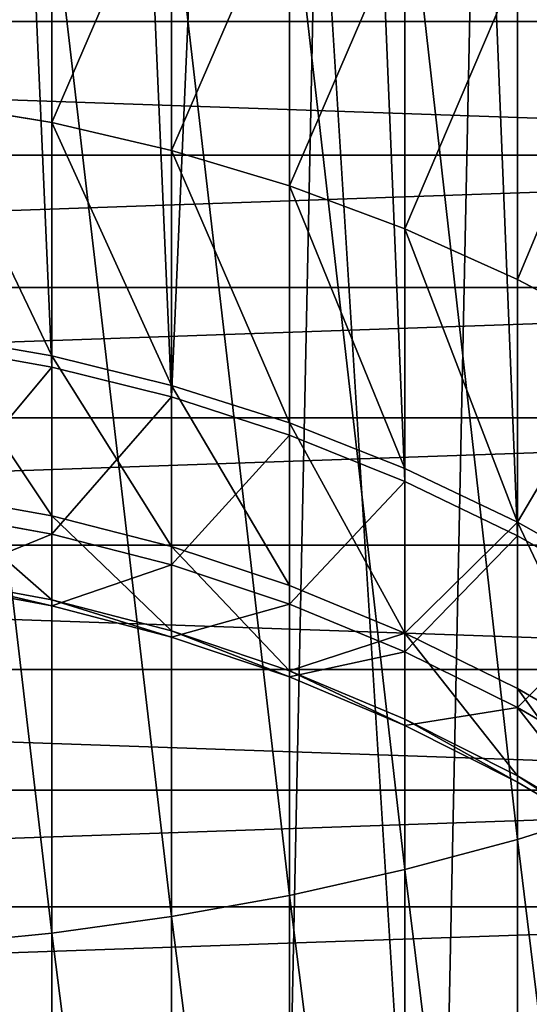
# Model space of a CAD drawing. Extents: x 0 to 706, y 79 to 431.
# Tile 530 of 656: x 349.2888 to 349.3224, y 116.2673 to 116.3322. Entities that reach past the tile are written whole.
import ezdxf

# ---------------------------------------------------------------- set-up
doc = ezdxf.new("R2010")
doc.units = 0
doc.header["$MEASUREMENT"] = 0
doc.layers.get('0').update_dxf_attribs({"color": 144, "linetype": 'CONTINUOUS'})
doc.layers.add('SOL', color=36, linetype='CONTINUOUS')
doc.layers.add('VOILE', color=134, linetype='CONTINUOUS')

# ---------------------------------------------------------------- blocks, each defined once
blk = doc.blocks.new('GROUPE_11')
at = {"color": 251}
mesh = blk.add_polyface(dxfattribs=at)
corners = [(0.25, 0, 4), (0, 4.134769, 4), (0, 0, 4), (0.25, 4.134769, 4)]
mesh.append_faces([[corners[k] for k in face] for face in [(0, 1, 2), (1, 0, 3)]], dxfattribs={"vtx0": -1, "color": 251})
mesh = blk.add_polyface(dxfattribs=at)
corners = [(0.25, 3.901127), (0, 2.104361), (0, 3.901127), (0.25, 2.104361)]
mesh.append_faces([[corners[k] for k in face] for face in [(0, 1, 2), (1, 0, 3)]], dxfattribs={"vtx0": -1, "color": 251})
blk = doc.blocks.new('GROUPE_9')
blk.add_blockref('GROUPE_11', (0, 0))
blk = doc.blocks.new('_____2')
for p, q in [((0.81257, 0.6417, 2.13458), (0.82493, 0.61746, 2.13416)), ((0.82125, 0.6417, 2.26435), (0.83352, 0.61746, 2.26271)), ((0.84459, 0.6417, 2.37938), (0.85653, 0.61746, 2.37612)), ((0.88303, 0.6417, 2.49028), (0.89443, 0.61746, 2.48546)), ((0.93588, 0.6417, 2.59508), (0.94654, 0.61746, 2.58878)), ((1.00221, 0.6417, 2.69191), (1.01194, 0.61746, 2.68425)), ((1.08084, 0.6417, 2.77906), (1.08946, 0.61746, 2.77017)), ((1.30672, 0.61746, 3.75452), (1.30961, 0.6417, 3.74249)), ((0.82493, 0.61746, 2.13416), (0.83573, 0.59249, 2.1338)), ((0.82493, 0.61746, 2.13416), (0.83352, 0.61746, 2.26271)), ((0.82493, 0.61746, 0.49377), (0.82493, 0.61746, 2.13416)), ((0.83352, 0.61746, 2.26271), (0.84425, 0.59249, 2.26127)), ((0.83352, 0.61746, 2.26271), (0.85653, 0.61746, 2.37612)), ((0.85653, 0.61746, 2.37612), (0.86697, 0.59249, 2.37326)), ((0.85653, 0.61746, 2.37612), (0.89443, 0.61746, 2.48546)), ((0.89443, 0.61746, 2.48546), (0.9044, 0.59249, 2.48124)), ((0.89443, 0.61746, 2.48546), (0.94654, 0.61746, 2.58878)), ((0.94654, 0.61746, 2.58878), (0.95586, 0.59249, 2.58327)), ((0.94654, 0.61746, 2.58878), (1.01194, 0.61746, 2.68425)), ((1.01194, 0.61746, 2.68425), (1.02044, 0.59249, 2.67755)), ((1.01194, 0.61746, 2.68425), (1.08946, 0.61746, 2.77017)), ((1.08946, 0.61746, 2.77017), (1.097, 0.59249, 2.7624)), ((1.08946, 0.61746, 2.77017), (1.17772, 0.61746, 2.84501)), ((1.09628, 0.61746, 3.68876), (1.30672, 0.61746, 3.75452)), ((1.30418, 0.59249, 3.76505), (1.30672, 0.61746, 3.75452)), ((1.30672, 0.61746, 3.75452), (1.52403, 0.61746, 3.7917)), ((0.83573, 0.59249, 2.1338), (0.84495, 0.5669, 2.13349)), ((0.83573, 0.59249, 2.1338), (0.84425, 0.59249, 2.26127)), ((0.83573, 0.59249, 0.49377), (0.83573, 0.59249, 2.1338)), ((0.84425, 0.59249, 2.26127), (0.8534, 0.5669, 2.26004)), ((0.84425, 0.59249, 2.26127), (0.86697, 0.59249, 2.37326)), ((0.86697, 0.59249, 2.37326), (0.87588, 0.5669, 2.37082)), ((0.86697, 0.59249, 2.37326), (0.9044, 0.59249, 2.48124)), ((0.9044, 0.59249, 2.48124), (0.91291, 0.5669, 2.47764)), ((0.9044, 0.59249, 2.48124), (0.95586, 0.59249, 2.58327)), ((0.95586, 0.59249, 2.58327), (0.96381, 0.5669, 2.57857)), ((0.95586, 0.59249, 2.58327), (1.02044, 0.59249, 2.67755)), ((1.02044, 0.59249, 2.67755), (1.0277, 0.5669, 2.67183)), ((1.02044, 0.59249, 2.67755), (1.097, 0.59249, 2.7624)), ((1.09237, 0.59249, 3.69886), (1.30418, 0.59249, 3.76505)), ((1.097, 0.59249, 2.7624), (1.10343, 0.5669, 2.75577)), ((1.097, 0.59249, 2.7624), (1.18416, 0.59249, 2.8363)), ((1.30202, 0.5669, 3.77403), (1.30418, 0.59249, 3.76505)), ((1.30418, 0.59249, 3.76505), (1.52292, 0.59249, 3.80247)), ((0.84495, 0.5669, 2.13349), (0.85254, 0.54077, 2.13324)), ((0.84495, 0.5669, 2.13349), (0.8534, 0.5669, 2.26004)), ((0.84495, 0.5669, 0.49377), (0.84495, 0.5669, 2.13349)), ((0.8534, 0.5669, 2.26004), (0.86094, 0.54077, 2.25902)), ((0.8534, 0.5669, 2.26004), (0.87588, 0.5669, 2.37082)), ((0.87588, 0.5669, 2.37082), (0.88322, 0.54077, 2.36882)), ((0.87588, 0.5669, 2.37082), (0.91291, 0.5669, 2.47764)), ((0.91291, 0.5669, 2.47764), (0.91991, 0.54077, 2.47467)), ((0.91291, 0.5669, 2.47764), (0.96381, 0.5669, 2.57857)), ((0.96381, 0.5669, 2.57857), (0.97036, 0.54077, 2.5747)), ((0.96381, 0.5669, 2.57857), (1.0277, 0.5669, 2.67183)), ((1.0277, 0.5669, 2.67183), (1.03367, 0.54077, 2.66713)), ((1.0277, 0.5669, 2.67183), (1.10343, 0.5669, 2.75577)), ((1.08903, 0.5669, 3.70747), (1.30202, 0.5669, 3.77403)), ((1.10343, 0.5669, 2.75577), (1.10872, 0.54077, 2.75031)), ((1.10343, 0.5669, 2.75577), (1.18965, 0.5669, 2.82888)), ((1.30024, 0.54077, 3.78143), (1.30202, 0.5669, 3.77403)), ((1.30202, 0.5669, 3.77403), (1.52198, 0.5669, 3.81166)), ((0.85254, 0.54077, 2.13324), (0.86094, 0.54077, 2.25902)), ((0.85254, 0.54077, 2.13324), (0.85847, 0.51422, 2.13304)), ((0.85254, 0.54077, 0.49377), (0.85254, 0.54077, 2.13324)), ((0.86094, 0.54077, 2.25902), (0.86684, 0.51422, 2.25823)), ((0.86094, 0.54077, 2.25902), (0.88322, 0.54077, 2.36882)), ((0.88322, 0.54077, 2.36882), (0.88896, 0.51422, 2.36725)), ((0.88322, 0.54077, 2.36882), (0.91991, 0.54077, 2.47467)), ((0.91991, 0.54077, 2.47467), (0.92539, 0.51422, 2.47235)), ((0.91991, 0.54077, 2.47467), (0.97036, 0.54077, 2.5747)), ((0.97036, 0.54077, 2.5747), (0.97548, 0.51422, 2.57167)), ((0.97036, 0.54077, 2.5747), (1.03367, 0.54077, 2.66713)), ((1.03367, 0.54077, 2.66713), (1.03835, 0.51422, 2.66345)), ((1.03367, 0.54077, 2.66713), (1.10872, 0.54077, 2.75031)), ((1.08628, 0.54077, 3.71456), (1.30024, 0.54077, 3.78143)), ((1.10872, 0.54077, 2.75031), (1.11286, 0.51422, 2.74604)), ((1.10872, 0.54077, 2.75031), (1.19417, 0.54077, 2.82276)), ((1.29885, 0.51422, 3.78721), (1.30024, 0.54077, 3.78143)), ((1.30024, 0.54077, 3.78143), (1.5212, 0.54077, 3.81923)), ((0.85847, 0.51422, 2.13304), (0.86273, 0.48735, 2.1329)), ((0.85847, 0.51422, 2.13304), (0.86684, 0.51422, 2.25823)), ((0.85847, 0.51422, 0.49377), (0.85847, 0.51422, 2.13304)), ((0.86684, 0.51422, 2.25823), (0.88896, 0.51422, 2.36725)), ((0.86684, 0.51422, 2.25823), (0.87106, 0.48735, 2.25767)), ((0.88896, 0.51422, 2.36725), (0.89307, 0.48735, 2.36612)), ((0.88896, 0.51422, 2.36725), (0.92539, 0.51422, 2.47235)), ((0.92539, 0.51422, 2.47235), (0.92932, 0.48735, 2.47069)), ((0.92539, 0.51422, 2.47235), (0.97548, 0.51422, 2.57167)), ((0.97548, 0.51422, 2.57167), (0.97915, 0.48735, 2.5695)), ((0.97548, 0.51422, 2.57167), (1.03835, 0.51422, 2.66345)), ((1.03835, 0.51422, 2.66345), (1.0417, 0.48735, 2.66081)), ((1.03835, 0.51422, 2.66345), (1.11286, 0.51422, 2.74604)), ((1.08413, 0.51422, 3.72011), (1.29885, 0.51422, 3.78721)), ((1.11286, 0.51422, 2.74604), (1.11583, 0.48735, 2.74297)), ((1.11286, 0.51422, 2.74604), (1.19771, 0.51422, 2.81798)), ((1.29785, 0.48735, 3.79136), (1.29885, 0.51422, 3.78721)), ((1.29885, 0.51422, 3.78721), (1.52059, 0.51422, 3.82514))]:
    blk.add_line(p, q)
mesh = blk.add_polyface()
corners = [(0.00085, 0.46026, 0.49377), (0.00085, 0.40588, 0.49377), (0, 0.43307, 0.49377), (0.00341, 0.48735, 0.49377), (0.00341, 0.37879, 0.49377), (0.00767, 0.51422, 0.49377), (0.00767, 0.35192, 0.49377), (0.01361, 0.54077, 0.49377), (0.01361, 0.32537, 0.49377), (0.0212, 0.29924, 0.49377), (0.0212, 0.5669, 0.49377), (0.03041, 0.27365, 0.49377), (0.03041, 0.59249, 0.49377), (0.04122, 0.24868, 0.49377), (0.04122, 0.61746, 0.49377), (0.05357, 0.22444, 0.49377), (0.05357, 0.6417, 0.49377), (0.06742, 0.20102, 0.49377), (0.06742, 0.66512, 0.49377), (0.08271, 0.68762, 0.49377), (0.08271, 0.17852, 0.49377), (0.09938, 0.70912, 0.49377), (0.09938, 0.15702, 0.49377), (0.11738, 0.72953, 0.49377), (0.11738, 0.13661, 0.49377), (0.13661, 0.11738, 0.49377), (0.13661, 0.74877, 0.49377), (0.15702, 0.09938, 0.49377), (0.15702, 0.76676, 0.49377), (0.17852, 0.08271, 0.49377), (0.17852, 0.78343, 0.49377), (0.20102, 0.79872, 0.49377), (0.20102, 0.06742, 0.49377), (0.22444, 0.81257, 0.49377), (0.22444, 0.05357, 0.49377), (0.24868, 0.04122, 0.49377), (0.24868, 0.82493, 0.49377), (0.27365, 0.03041, 0.49377), (0.27365, 0.83573, 0.49377), (0.29924, 0.84495, 0.49377), (0.29924, 0.0212, 0.49377), (0.32537, 0.85254, 0.49377), (0.32537, 0.01361, 0.49377), (0.35192, 0.85847, 0.49377), (0.35192, 0.00767, 0.49377), (0.37879, 0.00341, 0.49377), (0.37879, 0.86273, 0.49377), (0.40588, 0.86529, 0.49377), (0.40588, 0.00085, 0.49377), (0.43307, 0.86614, 0.49377), (0.43307, 0, 0.49377), (0.46026, 0.00085, 0.49377), (0.46026, 0.86529, 0.49377), (0.48735, 0.00341, 0.49377), (0.48735, 0.86273, 0.49377), (0.51422, 0.85847, 0.49377), (0.51422, 0.00767, 0.49377), (0.54077, 0.85254, 0.49377), (0.54077, 0.01361, 0.49377), (0.5669, 0.84495, 0.49377), (0.5669, 0.0212, 0.49377), (0.59249, 0.03041, 0.49377), (0.59249, 0.83573, 0.49377), (0.61746, 0.04122, 0.49377), (0.61746, 0.82493, 0.49377), (0.6417, 0.05357, 0.49377), (0.6417, 0.81257, 0.49377), (0.66512, 0.06742, 0.49377), (0.66512, 0.79872, 0.49377), (0.68762, 0.08271, 0.49377), (0.68762, 0.78343, 0.49377), (0.70912, 0.76676, 0.49377), (0.70912, 0.09938, 0.49377), (0.72953, 0.11738, 0.49377), (0.72953, 0.74877, 0.49377), (0.74877, 0.13661, 0.49377), (0.74877, 0.72953, 0.49377), (0.76676, 0.70912, 0.49377), (0.76676, 0.15702, 0.49377), (0.78343, 0.68762, 0.49377), (0.78343, 0.17852, 0.49377), (0.79872, 0.20102, 0.49377), (0.79872, 0.66512, 0.49377), (0.81257, 0.6417, 0.49377), (0.81257, 0.22444, 0.49377), (0.82493, 0.61746, 0.49377), (0.82493, 0.24868, 0.49377), (0.83573, 0.59249, 0.49377), (0.83573, 0.27365, 0.49377), (0.84495, 0.5669, 0.49377), (0.84495, 0.29924, 0.49377), (0.85254, 0.54077, 0.49377), (0.85254, 0.32537, 0.49377), (0.85847, 0.35192, 0.49377), (0.85847, 0.51422, 0.49377), (0.86273, 0.48735, 0.49377), (0.86273, 0.37879, 0.49377), (0.86529, 0.46026, 0.49377), (0.86529, 0.40588, 0.49377), (0.86614, 0.43307, 0.49377)]
mesh.append_faces([[corners[k] for k in face] for face in [(0, 1, 2), (98, 97, 99)]], dxfattribs={"vtx0": -1})
mesh.append_faces([[corners[k] for k in face] for face in [(1, 3, 4), (4, 5, 6), (6, 7, 8), (8, 7, 9), (9, 10, 11), (11, 12, 13), (13, 14, 15), (15, 16, 17), (17, 19, 20), (20, 21, 22), (22, 23, 24), (24, 23, 25), (25, 26, 27), (27, 28, 29), (29, 31, 32), (32, 33, 34), (34, 33, 35), (35, 36, 37), (37, 39, 40), (40, 41, 42), (42, 43, 44), (44, 43, 45), (45, 47, 48), (48, 49, 50), (50, 49, 51), (51, 52, 53), (53, 55, 56), (56, 57, 58), (58, 59, 60), (60, 59, 61), (61, 62, 63), (63, 64, 65), (65, 66, 67), (67, 68, 69), (69, 71, 72), (72, 71, 73), (73, 74, 75), (75, 77, 78), (78, 79, 80), (80, 79, 81), (81, 83, 84), (84, 85, 86), (86, 87, 88), (88, 89, 90), (90, 91, 92), (92, 91, 93), (93, 95, 96), (96, 97, 98)]], dxfattribs={"vtx0": -1, "vtx1": -1})
mesh.append_faces([[corners[k] for k in face] for face in [(1, 0, 3), (4, 3, 5), (6, 5, 7), (9, 7, 10), (11, 10, 12), (13, 12, 14), (15, 14, 16), (17, 16, 18), (17, 18, 19), (20, 19, 21), (22, 21, 23), (25, 23, 26), (27, 26, 28), (29, 28, 30), (29, 30, 31), (32, 31, 33), (35, 33, 36), (37, 36, 38), (37, 38, 39), (40, 39, 41), (42, 41, 43), (45, 43, 46), (45, 46, 47), (48, 47, 49), (51, 49, 52), (53, 52, 54), (53, 54, 55), (56, 55, 57), (58, 57, 59), (61, 59, 62), (63, 62, 64), (65, 64, 66), (67, 66, 68), (69, 68, 70), (69, 70, 71), (73, 71, 74), (75, 74, 76), (75, 76, 77), (78, 77, 79), (81, 79, 82), (81, 82, 83), (84, 83, 85), (86, 85, 87), (88, 87, 89), (90, 89, 91), (93, 91, 94), (93, 94, 95), (96, 95, 97)]], dxfattribs={"vtx0": -1, "vtx2": -1})
mesh = blk.add_polyface()
corners = [(0.81257, 0.6417, 2.13458), (0.83352, 0.61746, 2.26271), (0.82493, 0.61746, 2.13416), (0.82125, 0.6417, 2.26435)]
mesh.append_faces([[corners[k] for k in face] for face in [(0, 1, 2), (1, 0, 3)]], dxfattribs={"vtx0": -1})
mesh = blk.add_polyface()
corners = [(0.82493, 0.61746, 0.49377), (0.81257, 0.6417, 2.13458), (0.82493, 0.61746, 2.13416), (0.81257, 0.6417, 0.49377)]
mesh.append_faces([[corners[k] for k in face] for face in [(0, 1, 2), (1, 0, 3)]], dxfattribs={"vtx0": -1})
mesh = blk.add_polyface()
corners = [(0.83352, 0.61746, 2.26271), (0.84459, 0.6417, 2.37938), (0.85653, 0.61746, 2.37612), (0.82125, 0.6417, 2.26435)]
mesh.append_faces([[corners[k] for k in face] for face in [(0, 1, 2), (1, 0, 3)]], dxfattribs={"vtx0": -1})
mesh = blk.add_polyface()
corners = [(0.84459, 0.6417, 2.37938), (0.89443, 0.61746, 2.48546), (0.85653, 0.61746, 2.37612), (0.88303, 0.6417, 2.49028)]
mesh.append_faces([[corners[k] for k in face] for face in [(0, 1, 2), (1, 0, 3)]], dxfattribs={"vtx0": -1})
mesh = blk.add_polyface()
corners = [(0.88303, 0.6417, 2.49028), (0.94654, 0.61746, 2.58878), (0.89443, 0.61746, 2.48546), (0.93588, 0.6417, 2.59508)]
mesh.append_faces([[corners[k] for k in face] for face in [(0, 1, 2), (1, 0, 3)]], dxfattribs={"vtx0": -1})
mesh = blk.add_polyface()
corners = [(0.93588, 0.6417, 2.59508), (1.01194, 0.61746, 2.68425), (0.94654, 0.61746, 2.58878), (1.00221, 0.6417, 2.69191)]
mesh.append_faces([[corners[k] for k in face] for face in [(0, 1, 2), (1, 0, 3)]], dxfattribs={"vtx0": -1})
mesh = blk.add_polyface()
corners = [(1.01194, 0.61746, 2.68425), (1.08084, 0.6417, 2.77906), (1.08946, 0.61746, 2.77017), (1.00221, 0.6417, 2.69191)]
mesh.append_faces([[corners[k] for k in face] for face in [(0, 1, 2), (1, 0, 3)]], dxfattribs={"vtx0": -1})
mesh = blk.add_polyface()
corners = [(1.17036, 0.6417, 2.85497), (1.08946, 0.61746, 2.77017), (1.08084, 0.6417, 2.77906), (1.17772, 0.61746, 2.84501)]
mesh.append_faces([[corners[k] for k in face] for face in [(0, 1, 2), (1, 0, 3)]], dxfattribs={"vtx0": -1})
mesh = blk.add_polyface()
corners = [(1.30672, 0.61746, 3.75452), (1.10075, 0.6417, 3.67722), (1.09628, 0.61746, 3.68876), (1.30961, 0.6417, 3.74249)]
mesh.append_faces([[corners[k] for k in face] for face in [(0, 1, 2), (1, 0, 3)]], dxfattribs={"vtx0": -1})
mesh = blk.add_polyface()
corners = [(1.52403, 0.61746, 3.7917), (1.30961, 0.6417, 3.74249), (1.30672, 0.61746, 3.75452), (1.5253, 0.6417, 3.77939)]
mesh.append_faces([[corners[k] for k in face] for face in [(0, 1, 2), (1, 0, 3)]], dxfattribs={"vtx0": -1})
mesh = blk.add_polyface()
corners = [(0.82493, 0.61746, 2.13416), (0.84425, 0.59249, 2.26127), (0.83573, 0.59249, 2.1338), (0.83352, 0.61746, 2.26271)]
mesh.append_faces([[corners[k] for k in face] for face in [(0, 1, 2), (1, 0, 3)]], dxfattribs={"vtx0": -1})
mesh = blk.add_polyface()
corners = [(0.83573, 0.59249, 0.49377), (0.82493, 0.61746, 2.13416), (0.83573, 0.59249, 2.1338), (0.82493, 0.61746, 0.49377)]
mesh.append_faces([[corners[k] for k in face] for face in [(0, 1, 2), (1, 0, 3)]], dxfattribs={"vtx0": -1})
mesh = blk.add_polyface()
corners = [(0.83352, 0.61746, 2.26271), (0.86697, 0.59249, 2.37326), (0.84425, 0.59249, 2.26127), (0.85653, 0.61746, 2.37612)]
mesh.append_faces([[corners[k] for k in face] for face in [(0, 1, 2), (1, 0, 3)]], dxfattribs={"vtx0": -1})
mesh = blk.add_polyface()
corners = [(0.85653, 0.61746, 2.37612), (0.9044, 0.59249, 2.48124), (0.86697, 0.59249, 2.37326), (0.89443, 0.61746, 2.48546)]
mesh.append_faces([[corners[k] for k in face] for face in [(0, 1, 2), (1, 0, 3)]], dxfattribs={"vtx0": -1})
mesh = blk.add_polyface()
corners = [(0.89443, 0.61746, 2.48546), (0.95586, 0.59249, 2.58327), (0.9044, 0.59249, 2.48124), (0.94654, 0.61746, 2.58878)]
mesh.append_faces([[corners[k] for k in face] for face in [(0, 1, 2), (1, 0, 3)]], dxfattribs={"vtx0": -1})
mesh = blk.add_polyface()
corners = [(0.95586, 0.59249, 2.58327), (1.01194, 0.61746, 2.68425), (1.02044, 0.59249, 2.67755), (0.94654, 0.61746, 2.58878)]
mesh.append_faces([[corners[k] for k in face] for face in [(0, 1, 2), (1, 0, 3)]], dxfattribs={"vtx0": -1})
mesh = blk.add_polyface()
corners = [(1.01194, 0.61746, 2.68425), (1.097, 0.59249, 2.7624), (1.02044, 0.59249, 2.67755), (1.08946, 0.61746, 2.77017)]
mesh.append_faces([[corners[k] for k in face] for face in [(0, 1, 2), (1, 0, 3)]], dxfattribs={"vtx0": -1})
mesh = blk.add_polyface()
corners = [(1.17772, 0.61746, 2.84501), (1.097, 0.59249, 2.7624), (1.08946, 0.61746, 2.77017), (1.18416, 0.59249, 2.8363)]
mesh.append_faces([[corners[k] for k in face] for face in [(0, 1, 2), (1, 0, 3)]], dxfattribs={"vtx0": -1})
mesh = blk.add_polyface()
corners = [(1.30418, 0.59249, 3.76505), (1.09628, 0.61746, 3.68876), (1.09237, 0.59249, 3.69886), (1.30672, 0.61746, 3.75452)]
mesh.append_faces([[corners[k] for k in face] for face in [(0, 1, 2), (1, 0, 3)]], dxfattribs={"vtx0": -1})
mesh = blk.add_polyface()
corners = [(1.52292, 0.59249, 3.80247), (1.30672, 0.61746, 3.75452), (1.30418, 0.59249, 3.76505), (1.52403, 0.61746, 3.7917)]
mesh.append_faces([[corners[k] for k in face] for face in [(0, 1, 2), (1, 0, 3)]], dxfattribs={"vtx0": -1})
mesh = blk.add_polyface()
corners = [(0.83573, 0.59249, 2.1338), (0.8534, 0.5669, 2.26004), (0.84495, 0.5669, 2.13349), (0.84425, 0.59249, 2.26127)]
mesh.append_faces([[corners[k] for k in face] for face in [(0, 1, 2), (1, 0, 3)]], dxfattribs={"vtx0": -1})
mesh = blk.add_polyface()
corners = [(0.84495, 0.5669, 0.49377), (0.83573, 0.59249, 2.1338), (0.84495, 0.5669, 2.13349), (0.83573, 0.59249, 0.49377)]
mesh.append_faces([[corners[k] for k in face] for face in [(0, 1, 2), (1, 0, 3)]], dxfattribs={"vtx0": -1})
mesh = blk.add_polyface()
corners = [(0.84425, 0.59249, 2.26127), (0.87588, 0.5669, 2.37082), (0.8534, 0.5669, 2.26004), (0.86697, 0.59249, 2.37326)]
mesh.append_faces([[corners[k] for k in face] for face in [(0, 1, 2), (1, 0, 3)]], dxfattribs={"vtx0": -1})
mesh = blk.add_polyface()
corners = [(0.86697, 0.59249, 2.37326), (0.91291, 0.5669, 2.47764), (0.87588, 0.5669, 2.37082), (0.9044, 0.59249, 2.48124)]
mesh.append_faces([[corners[k] for k in face] for face in [(0, 1, 2), (1, 0, 3)]], dxfattribs={"vtx0": -1})
mesh = blk.add_polyface()
corners = [(0.91291, 0.5669, 2.47764), (0.95586, 0.59249, 2.58327), (0.96381, 0.5669, 2.57857), (0.9044, 0.59249, 2.48124)]
mesh.append_faces([[corners[k] for k in face] for face in [(0, 1, 2), (1, 0, 3)]], dxfattribs={"vtx0": -1})
mesh = blk.add_polyface()
corners = [(0.95586, 0.59249, 2.58327), (1.0277, 0.5669, 2.67183), (0.96381, 0.5669, 2.57857), (1.02044, 0.59249, 2.67755)]
mesh.append_faces([[corners[k] for k in face] for face in [(0, 1, 2), (1, 0, 3)]], dxfattribs={"vtx0": -1})
mesh = blk.add_polyface()
corners = [(1.02044, 0.59249, 2.67755), (1.10343, 0.5669, 2.75577), (1.0277, 0.5669, 2.67183), (1.097, 0.59249, 2.7624)]
mesh.append_faces([[corners[k] for k in face] for face in [(0, 1, 2), (1, 0, 3)]], dxfattribs={"vtx0": -1})
mesh = blk.add_polyface()
corners = [(1.30202, 0.5669, 3.77403), (1.09237, 0.59249, 3.69886), (1.08903, 0.5669, 3.70747), (1.30418, 0.59249, 3.76505)]
mesh.append_faces([[corners[k] for k in face] for face in [(0, 1, 2), (1, 0, 3)]], dxfattribs={"vtx0": -1})
mesh = blk.add_polyface()
corners = [(1.18416, 0.59249, 2.8363), (1.10343, 0.5669, 2.75577), (1.097, 0.59249, 2.7624), (1.18965, 0.5669, 2.82888)]
mesh.append_faces([[corners[k] for k in face] for face in [(0, 1, 2), (1, 0, 3)]], dxfattribs={"vtx0": -1})
mesh = blk.add_polyface()
corners = [(1.52198, 0.5669, 3.81166), (1.30418, 0.59249, 3.76505), (1.30202, 0.5669, 3.77403), (1.52292, 0.59249, 3.80247)]
mesh.append_faces([[corners[k] for k in face] for face in [(0, 1, 2), (1, 0, 3)]], dxfattribs={"vtx0": -1})
mesh = blk.add_polyface()
corners = [(0.84495, 0.5669, 2.13349), (0.86094, 0.54077, 2.25902), (0.85254, 0.54077, 2.13324), (0.8534, 0.5669, 2.26004)]
mesh.append_faces([[corners[k] for k in face] for face in [(0, 1, 2), (1, 0, 3)]], dxfattribs={"vtx0": -1})
mesh = blk.add_polyface()
corners = [(0.84495, 0.5669, 0.49377), (0.85254, 0.54077, 2.13324), (0.85254, 0.54077, 0.49377), (0.84495, 0.5669, 2.13349)]
mesh.append_faces([[corners[k] for k in face] for face in [(0, 1, 2), (1, 0, 3)]], dxfattribs={"vtx0": -1})
mesh = blk.add_polyface()
corners = [(0.8534, 0.5669, 2.26004), (0.88322, 0.54077, 2.36882), (0.86094, 0.54077, 2.25902), (0.87588, 0.5669, 2.37082)]
mesh.append_faces([[corners[k] for k in face] for face in [(0, 1, 2), (1, 0, 3)]], dxfattribs={"vtx0": -1})
mesh = blk.add_polyface()
corners = [(0.87588, 0.5669, 2.37082), (0.91991, 0.54077, 2.47467), (0.88322, 0.54077, 2.36882), (0.91291, 0.5669, 2.47764)]
mesh.append_faces([[corners[k] for k in face] for face in [(0, 1, 2), (1, 0, 3)]], dxfattribs={"vtx0": -1})
mesh = blk.add_polyface()
corners = [(0.91291, 0.5669, 2.47764), (0.97036, 0.54077, 2.5747), (0.91991, 0.54077, 2.47467), (0.96381, 0.5669, 2.57857)]
mesh.append_faces([[corners[k] for k in face] for face in [(0, 1, 2), (1, 0, 3)]], dxfattribs={"vtx0": -1})
mesh = blk.add_polyface()
corners = [(0.96381, 0.5669, 2.57857), (1.03367, 0.54077, 2.66713), (0.97036, 0.54077, 2.5747), (1.0277, 0.5669, 2.67183)]
mesh.append_faces([[corners[k] for k in face] for face in [(0, 1, 2), (1, 0, 3)]], dxfattribs={"vtx0": -1})
mesh = blk.add_polyface()
corners = [(1.0277, 0.5669, 2.67183), (1.10872, 0.54077, 2.75031), (1.03367, 0.54077, 2.66713), (1.10343, 0.5669, 2.75577)]
mesh.append_faces([[corners[k] for k in face] for face in [(0, 1, 2), (1, 0, 3)]], dxfattribs={"vtx0": -1})
mesh = blk.add_polyface()
corners = [(1.30024, 0.54077, 3.78143), (1.08903, 0.5669, 3.70747), (1.08628, 0.54077, 3.71456), (1.30202, 0.5669, 3.77403)]
mesh.append_faces([[corners[k] for k in face] for face in [(0, 1, 2), (1, 0, 3)]], dxfattribs={"vtx0": -1})
mesh = blk.add_polyface()
corners = [(1.18965, 0.5669, 2.82888), (1.10872, 0.54077, 2.75031), (1.10343, 0.5669, 2.75577), (1.19417, 0.54077, 2.82276)]
mesh.append_faces([[corners[k] for k in face] for face in [(0, 1, 2), (1, 0, 3)]], dxfattribs={"vtx0": -1})
mesh = blk.add_polyface()
corners = [(1.5212, 0.54077, 3.81923), (1.30202, 0.5669, 3.77403), (1.30024, 0.54077, 3.78143), (1.52198, 0.5669, 3.81166)]
mesh.append_faces([[corners[k] for k in face] for face in [(0, 1, 2), (1, 0, 3)]], dxfattribs={"vtx0": -1})
mesh = blk.add_polyface()
corners = [(0.85254, 0.54077, 2.13324), (0.86684, 0.51422, 2.25823), (0.85847, 0.51422, 2.13304), (0.86094, 0.54077, 2.25902)]
mesh.append_faces([[corners[k] for k in face] for face in [(0, 1, 2), (1, 0, 3)]], dxfattribs={"vtx0": -1})
mesh = blk.add_polyface()
corners = [(0.85847, 0.51422, 0.49377), (0.85254, 0.54077, 2.13324), (0.85847, 0.51422, 2.13304), (0.85254, 0.54077, 0.49377)]
mesh.append_faces([[corners[k] for k in face] for face in [(0, 1, 2), (1, 0, 3)]], dxfattribs={"vtx0": -1})
mesh = blk.add_polyface()
corners = [(0.86094, 0.54077, 2.25902), (0.88896, 0.51422, 2.36725), (0.86684, 0.51422, 2.25823), (0.88322, 0.54077, 2.36882)]
mesh.append_faces([[corners[k] for k in face] for face in [(0, 1, 2), (1, 0, 3)]], dxfattribs={"vtx0": -1})
mesh = blk.add_polyface()
corners = [(0.88322, 0.54077, 2.36882), (0.92539, 0.51422, 2.47235), (0.88896, 0.51422, 2.36725), (0.91991, 0.54077, 2.47467)]
mesh.append_faces([[corners[k] for k in face] for face in [(0, 1, 2), (1, 0, 3)]], dxfattribs={"vtx0": -1})
mesh = blk.add_polyface()
corners = [(0.91991, 0.54077, 2.47467), (0.97548, 0.51422, 2.57167), (0.92539, 0.51422, 2.47235), (0.97036, 0.54077, 2.5747)]
mesh.append_faces([[corners[k] for k in face] for face in [(0, 1, 2), (1, 0, 3)]], dxfattribs={"vtx0": -1})
mesh = blk.add_polyface()
corners = [(0.97036, 0.54077, 2.5747), (1.03835, 0.51422, 2.66345), (0.97548, 0.51422, 2.57167), (1.03367, 0.54077, 2.66713)]
mesh.append_faces([[corners[k] for k in face] for face in [(0, 1, 2), (1, 0, 3)]], dxfattribs={"vtx0": -1})
mesh = blk.add_polyface()
corners = [(1.03367, 0.54077, 2.66713), (1.11286, 0.51422, 2.74604), (1.03835, 0.51422, 2.66345), (1.10872, 0.54077, 2.75031)]
mesh.append_faces([[corners[k] for k in face] for face in [(0, 1, 2), (1, 0, 3)]], dxfattribs={"vtx0": -1})
mesh = blk.add_polyface()
corners = [(1.29885, 0.51422, 3.78721), (1.08628, 0.54077, 3.71456), (1.08413, 0.51422, 3.72011), (1.30024, 0.54077, 3.78143)]
mesh.append_faces([[corners[k] for k in face] for face in [(0, 1, 2), (1, 0, 3)]], dxfattribs={"vtx0": -1})
mesh = blk.add_polyface()
corners = [(1.19417, 0.54077, 2.82276), (1.11286, 0.51422, 2.74604), (1.10872, 0.54077, 2.75031), (1.19771, 0.51422, 2.81798)]
mesh.append_faces([[corners[k] for k in face] for face in [(0, 1, 2), (1, 0, 3)]], dxfattribs={"vtx0": -1})
mesh = blk.add_polyface()
corners = [(1.52059, 0.51422, 3.82514), (1.30024, 0.54077, 3.78143), (1.29885, 0.51422, 3.78721), (1.5212, 0.54077, 3.81923)]
mesh.append_faces([[corners[k] for k in face] for face in [(0, 1, 2), (1, 0, 3)]], dxfattribs={"vtx0": -1})
mesh = blk.add_polyface()
corners = [(0.85847, 0.51422, 2.13304), (0.87106, 0.48735, 2.25767), (0.86273, 0.48735, 2.1329), (0.86684, 0.51422, 2.25823)]
mesh.append_faces([[corners[k] for k in face] for face in [(0, 1, 2), (1, 0, 3)]], dxfattribs={"vtx0": -1})
mesh = blk.add_polyface()
corners = [(0.86273, 0.48735, 0.49377), (0.85847, 0.51422, 2.13304), (0.86273, 0.48735, 2.1329), (0.85847, 0.51422, 0.49377)]
mesh.append_faces([[corners[k] for k in face] for face in [(0, 1, 2), (1, 0, 3)]], dxfattribs={"vtx0": -1})
mesh = blk.add_polyface()
corners = [(0.86684, 0.51422, 2.25823), (0.89307, 0.48735, 2.36612), (0.87106, 0.48735, 2.25767), (0.88896, 0.51422, 2.36725)]
mesh.append_faces([[corners[k] for k in face] for face in [(0, 1, 2), (1, 0, 3)]], dxfattribs={"vtx0": -1})
mesh = blk.add_polyface()
corners = [(0.88896, 0.51422, 2.36725), (0.92932, 0.48735, 2.47069), (0.89307, 0.48735, 2.36612), (0.92539, 0.51422, 2.47235)]
mesh.append_faces([[corners[k] for k in face] for face in [(0, 1, 2), (1, 0, 3)]], dxfattribs={"vtx0": -1})
mesh = blk.add_polyface()
corners = [(0.92539, 0.51422, 2.47235), (0.97915, 0.48735, 2.5695), (0.92932, 0.48735, 2.47069), (0.97548, 0.51422, 2.57167)]
mesh.append_faces([[corners[k] for k in face] for face in [(0, 1, 2), (1, 0, 3)]], dxfattribs={"vtx0": -1})
mesh = blk.add_polyface()
corners = [(0.97548, 0.51422, 2.57167), (1.0417, 0.48735, 2.66081), (0.97915, 0.48735, 2.5695), (1.03835, 0.51422, 2.66345)]
mesh.append_faces([[corners[k] for k in face] for face in [(0, 1, 2), (1, 0, 3)]], dxfattribs={"vtx0": -1})
mesh = blk.add_polyface()
corners = [(1.03835, 0.51422, 2.66345), (1.11583, 0.48735, 2.74297), (1.0417, 0.48735, 2.66081), (1.11286, 0.51422, 2.74604)]
mesh.append_faces([[corners[k] for k in face] for face in [(0, 1, 2), (1, 0, 3)]], dxfattribs={"vtx0": -1})
mesh = blk.add_polyface()
corners = [(1.29785, 0.48735, 3.79136), (1.08413, 0.51422, 3.72011), (1.08259, 0.48735, 3.72409), (1.29885, 0.51422, 3.78721)]
mesh.append_faces([[corners[k] for k in face] for face in [(0, 1, 2), (1, 0, 3)]], dxfattribs={"vtx0": -1})
mesh = blk.add_polyface()
corners = [(1.19771, 0.51422, 2.81798), (1.11583, 0.48735, 2.74297), (1.11286, 0.51422, 2.74604), (1.20024, 0.48735, 2.81455)]
mesh.append_faces([[corners[k] for k in face] for face in [(0, 1, 2), (1, 0, 3)]], dxfattribs={"vtx0": -1})
mesh = blk.add_polyface()
corners = [(1.52015, 0.48735, 3.82939), (1.29885, 0.51422, 3.78721), (1.29785, 0.48735, 3.79136), (1.52059, 0.51422, 3.82514)]
mesh.append_faces([[corners[k] for k in face] for face in [(0, 1, 2), (1, 0, 3)]], dxfattribs={"vtx0": -1})
blk = doc.blocks.new('GROUPE_12')
at = {"extrusion": (0, 0.262189, 0.965016), "rotation": 180}
blk.add_blockref('GROUPE_9', (-0.005791, 1.574149, 1.793829), dxfattribs=at)
at = {"color": 251, "extrusion": (9.16088e-26, -0.258819, -0.965926), "xscale": 0.3399999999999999, "yscale": 0.2973613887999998, "zscale": 0.425, "rotation": 269.9999999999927}
blk.add_blockref('_____2', (0, -0.780872, -2.019442), dxfattribs=at)
blk = doc.blocks.new('GROUPE_21')
at = {"color": 251}
mesh = blk.add_polyface(dxfattribs=at)
corners = [(1.585894, 11.271628, 2.90823), (1.365782, 0.620815), (1.354248, 11.277167, 2.885851), (1.597429, 0.615024, 0.022311)]
mesh.append_faces([[corners[k] for k in face] for face in [(0, 1, 2), (1, 0, 3)]], dxfattribs={"vtx0": -1, "color": 251})
mesh = blk.add_polyface(dxfattribs=at)
corners = [(1.363412, 0, 2.292424), (1.583541, 10.688596, 5.163607), (1.351849, 10.682712, 5.185414), (1.595104, 0.006138, 2.270686)]
mesh.append_faces([[corners[k] for k in face] for face in [(0, 1, 2), (1, 0, 3)]], dxfattribs={"vtx0": -1, "color": 251})
blk = doc.blocks.new('GROUPE_10')
at = {"zscale": -1, "rotation": 360}
blk.add_blockref('GROUPE_21', (125.165742, 0, 43.240815), dxfattribs=at)
blk.add_blockref('GROUPE_12', (126.382873, 0.31209, 35.880572))
blk = doc.blocks.new('GROUP_35')
at = {"layer": 'VOILE'}
blk.add_blockref('GROUPE_10', (0, 0.277752, -0.43169), dxfattribs=at)
blk = doc.blocks.new('GROUPE_5')
at = {"color": 67}
mesh = blk.add_polyface(dxfattribs=at)
corners = [(568.9375, 0), (-137.125, 351.125), (-137.125, 0), (568.9375, 351.125)]
mesh.append_faces([[corners[k] for k in face] for face in [(0, 1, 2), (1, 0, 3)]], dxfattribs={"vtx0": -1, "color": 67})

msp = doc.modelspace()

# ---------------------------------------------------------------- block references
msp.add_blockref('GROUP_35', (222.755127, 114.395259, 147.878627))
at = {"layer": 'SOL'}
msp.add_blockref('GROUPE_5', (137.125, 79.390586, 50.349756), dxfattribs=at)

doc.saveas('drawing.dxf')
